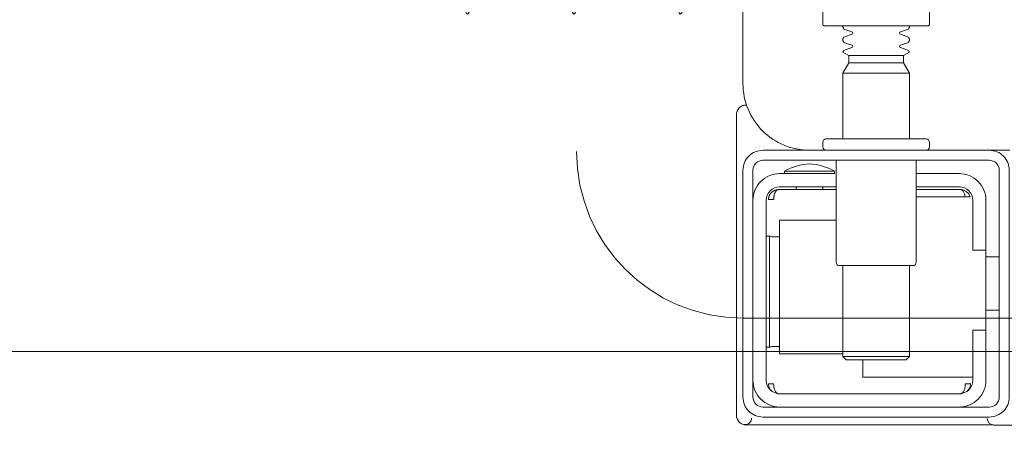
# Model space of a CAD drawing. Header units: millimetres. Extents: x 23192 to 177760, y -399809 to -79279.
# Tile 696 of 868: x 74483.56 to 74498.35, y -195445.12 to -195438.61. Entities that reach past the tile are written whole.
import ezdxf

# ---------------------------------------------------------------- set-up
doc = ezdxf.new("R2010")
doc.units = ezdxf.units.MM
doc.linetypes.add('CARKOVANA', pattern=[7.5, 5, -2.5])
doc.linetypes.add('HIDDEN2', pattern=[4.7625, 3.175, -1.5875])
doc.layers.get('0').update_dxf_attribs({"lineweight": 0})
doc.layers.add('!! 1_Wyburzenia', color=252, linetype='CARKOVANA', lineweight=13, true_color=0x696969)
doc.layers.add('!! 2 ZABUDOWA GK-MDF', color=54, linetype='Continuous', lineweight=13)
doc.layers.add('!! wymiary osi', color=250, linetype='Continuous', lineweight=9)
doc.layers.add('!!_@ wypos sanit nd', color=7, linetype='Continuous', lineweight=0, plot=False)
doc.styles.add('TXT', font='simplex.shx')
doc.dimstyles.new('DIM50', dxfattribs={"dimscale": 5, "dimtxt": 2.5, "dimasz": 1.5, "dimexe": 0, "dimexo": 0, "dimgap": 0.5, "dimtad": 1, "dimdec": 4, "dimrnd": 0.5, "dimdsep": 46, "dimtxsty": 'TXT', "dimblk1": 'TICK1', "dimblk2": 'TICK1', "dimsah": 1, "dimcen": 0, "dimse1": 1, "dimse2": 1, "dimclrd": 1, "dimclre": 7, "dimclrt": 9, "dimadec": 0, "dimazin": 0, "dimtfac": 1, "dimtdec": 4, "dimtmove": 2, "dimatfit": 3, "dimldrblk": 'TICK1', "dimfxl": 1, "dimtolj": 1, "dimarcsym": 0})

# ---------------------------------------------------------------- blocks, each defined once
blk = doc.blocks.new('A$Cff2eaf8b')
for points in [[(-0.15993, -0.0325), (-0.17249, -0.0325, 0.405519), (-0.172, -0.032), (-0.172, -0.0313, 0.414214), (-0.1725, -0.0308), (-0.1875, -0.0308, 0.414214), (-0.188, -0.0313), (-0.188, -0.032, 0.405519), (-0.18751, -0.0325), (-0.19, -0.0325, -0.414214), (-0.2, -0.0225), (-0.2, 0.0575, -0.266001), (-0.19506, 0.06612)], [(-0.188, 0.06265), (-0.188, -0.01362, 0.414214), (-0.1878, -0.01382), (-0.17545, -0.01382), (-0.1722, -0.01382, 0.414214), (-0.172, -0.01362), (-0.172, -0.00982)], [(-0.185, -0.01382), (-0.185, -0.01406, -0.050055), (-0.18485, -0.01432), (-0.18364, -0.01473, -0.719897), (-0.18364, -0.01511), (-0.18485, -0.01552, -0.050055), (-0.185, -0.01578), (-0.185, -0.01606, -0.050055), (-0.18485, -0.01632), (-0.18364, -0.01673, -0.719897), (-0.18364, -0.01711), (-0.18485, -0.01752, -0.050055), (-0.185, -0.01778), (-0.1841, -0.0183), (-0.1841, -0.01936), (-0.185, -0.02092), (-0.185, -0.0308)], [(-0.175, -0.01382), (-0.175, -0.01406, 0.050055), (-0.17515, -0.01432), (-0.17636, -0.01473, 0.719897), (-0.17636, -0.01511), (-0.17515, -0.01552, 0.050055), (-0.175, -0.01578), (-0.175, -0.01606, 0.050055), (-0.17515, -0.01632), (-0.17636, -0.01673, 0.719897), (-0.17636, -0.01711), (-0.17515, -0.01752, 0.050055), (-0.175, -0.01778), (-0.1759, -0.0183), (-0.1759, -0.01936), (-0.175, -0.02092), (-0.175, -0.0308)], [(-0.20011, -0.02584, 0.091301), (-0.20056, -0.02614, 0.198909), (-0.20099, -0.02721)], [(-0.19945, -0.02578, 0.170835), (-0.20011, -0.02584)], [(-0.186, -0.034), (-0.186, -0.0493, 0.414214), (-0.1855, -0.0498), (-0.1745, -0.0498, 0.414214), (-0.174, -0.0493), (-0.174, -0.034)], [(-0.18625, -0.03562, 0.119096), (-0.19, -0.03454, 0.119096), (-0.19375, -0.03562)], [(-0.1985, -0.04, -0.414214), (-0.1945, -0.036), (-0.18625, -0.036), (-0.18625, -0.03562), (-0.19375, -0.03562), (-0.19375, -0.036)], [(-0.174, -0.036), (-0.1675, -0.036, -0.414214), (-0.1635, -0.04), (-0.16353, -0.0395)], [(-0.186, -0.038), (-0.1945, -0.038, 0.414214), (-0.1965, -0.04), (-0.1965, -0.067, 0.414214), (-0.1945, -0.069), (-0.1675, -0.069, 0.414214), (-0.1655, -0.067), (-0.1655, -0.0595), (-0.1635, -0.0595), (-0.1635, -0.04)], [(-0.1635, -0.0475), (-0.1655, -0.0475), (-0.1655, -0.04, 0.414214), (-0.1675, -0.038), (-0.174, -0.038)], [(-0.1945, -0.06193), (-0.19515, -0.06194), (-0.19542, -0.06194), (-0.1956, -0.06194), (-0.19567, -0.06194, 0.116465), (-0.19589, -0.062), (-0.19601, -0.06205), (-0.19601, -0.04535), (-0.19589, -0.0454, 0.116465), (-0.19567, -0.04546), (-0.19542, -0.04546), (-0.19515, -0.04546), (-0.1945, -0.04547)], [(-0.1675, -0.071, 0.414214), (-0.1635, -0.067), (-0.1635, -0.0595)], [(-0.1985, -0.067, 0.414214), (-0.1945, -0.071)], [(-0.20099, -0.0722, 0.198909), (-0.20056, -0.07326, 0.091301), (-0.20011, -0.07356)], [(-0.16237, -0.07369), (-0.1625, -0.07369), (-0.16269, -0.07369), (-0.16294, -0.07369), (-0.16323, -0.07369), (-0.16357, -0.07369), (-0.16393, -0.07369), (-0.16428, -0.07369), (-0.19771, -0.07369), (-0.19841, -0.07369), (-0.19903, -0.07369), (-0.19948, -0.07369), (-0.19961, -0.07369), (-0.19973, -0.07367), (-0.19984, -0.07365), (-0.20003, -0.07359, 0.517033), (-0.1987, -0.07266)], [(-0.1633, -0.0727, 0.412536), (-0.1623, -0.0737), (-0.11251, -0.0737), (-0.11222, -0.07367), (-0.11194, -0.07358), (-0.11168, -0.07345), (-0.11145, -0.07326), (-0.11126, -0.07304), (-0.11112, -0.07278), (-0.11104, -0.0725)]]:
    blk.add_lwpolyline(points, format="xyb")
for points in [[(-0.1841, -0.0183), (-0.1759, -0.0183)], [(-0.1759, -0.01936), (-0.1841, -0.01936)], [(-0.175, -0.02092), (-0.185, -0.02092)], [(-0.20001, -0.0258), (-0.19988, -0.02576), (-0.19976, -0.02573), (-0.19963, -0.02571), (-0.19948, -0.02571)], [(-0.20099, -0.02721), (-0.20099, -0.0722)], [(-0.19478, -0.0384), (-0.186, -0.0384)], [(-0.192, -0.038), (-0.192, -0.0384)], [(-0.188, -0.038), (-0.188, -0.0384)], [(-0.16664, -0.0395), (-0.16666, -0.03934), (-0.16669, -0.03923), (-0.16672, -0.03912), (-0.16675, -0.03902), (-0.16679, -0.03892), (-0.16684, -0.03881), (-0.16689, -0.03872), (-0.16695, -0.03863), (-0.16702, -0.03855), (-0.1671, -0.03848), (-0.16718, -0.03843), (-0.16729, -0.0384), (-0.16718, -0.03841), (-0.16708, -0.03842), (-0.16696, -0.03845), (-0.16686, -0.03848), (-0.16677, -0.03851), (-0.16666, -0.03856), (-0.16657, -0.03861), (-0.16646, -0.03868), (-0.16636, -0.03876), (-0.16627, -0.03884), (-0.16618, -0.03894), (-0.1661, -0.03904), (-0.16603, -0.03915), (-0.16598, -0.03926), (-0.16593, -0.03938), (-0.16589, -0.0395), (-0.174, -0.0395)], [(-0.174, -0.0384), (-0.16722, -0.0384)], [(-0.185, -0.063), (-0.1945, -0.063), (-0.1945, -0.043), (-0.186, -0.043)], [(-0.19591, -0.04539), (-0.19602, -0.04539), (-0.19616, -0.04539), (-0.19632, -0.04539), (-0.1965, -0.04539)], [(-0.1615, -0.0485), (-0.1635, -0.0485)], [(-0.185, -0.0498), (-0.185, -0.06342), (-0.1845, -0.06392), (-0.1755, -0.06392), (-0.175, -0.06342), (-0.175, -0.0498)], [(-0.1615, -0.0565), (-0.1635, -0.0565)], [(-0.1965, -0.06201), (-0.19632, -0.06201), (-0.19616, -0.06201), (-0.19602, -0.06201), (-0.19591, -0.06201)], [(-0.175, -0.06342), (-0.185, -0.06342)], [(-0.182, -0.06392), (-0.182, -0.0665), (-0.1655, -0.0665)], [(-0.16636, -0.06865), (-0.16625, -0.06854), (-0.16619, -0.06847), (-0.16612, -0.06839), (-0.16606, -0.0683), (-0.16601, -0.0682), (-0.16596, -0.06811), (-0.16592, -0.06801), (-0.16589, -0.0679), (-0.16586, -0.0678), (-0.16584, -0.06769), (-0.16583, -0.06759), (-0.16583, -0.06749), (-0.16593, -0.0675), (-0.16607, -0.0675), (-0.1663, -0.0675), (-0.16641, -0.0675), (-0.16651, -0.0675), (-0.16661, -0.0675), (-0.16661, -0.0676), (-0.16662, -0.0677), (-0.16663, -0.0678), (-0.16664, -0.0679), (-0.16665, -0.068), (-0.16667, -0.06811), (-0.1667, -0.06821), (-0.16673, -0.06831), (-0.16676, -0.06841), (-0.1668, -0.06852), (-0.16685, -0.06862), (-0.1669, -0.06871), (-0.16697, -0.0688), (-0.16704, -0.06887), (-0.16712, -0.06893), (-0.16725, -0.069), (-0.19475, -0.069), (-0.19493, -0.0689), (-0.19501, -0.06882), (-0.19508, -0.06874), (-0.19513, -0.06865), (-0.19518, -0.06855), (-0.19522, -0.06846), (-0.19526, -0.06835), (-0.19529, -0.06825), (-0.19532, -0.06813), (-0.19534, -0.06803), (-0.19536, -0.06793), (-0.19537, -0.06783), (-0.19538, -0.06772), (-0.19539, -0.0676), (-0.19539, -0.0675), (-0.19617, -0.06751), (-0.19616, -0.06762), (-0.19615, -0.06772), (-0.19613, -0.06783), (-0.19611, -0.06793), (-0.19607, -0.06803), (-0.19603, -0.06813), (-0.19598, -0.06823), (-0.19593, -0.06832), (-0.19586, -0.06841), (-0.19579, -0.06849), (-0.19572, -0.06857), (-0.19563, -0.06865)]]:
    blk.add_lwpolyline(points)
for points in [[(-0.2, -0.0695), (-0.2, -0.0355, -0.414214), (-0.197, -0.0325), (-0.163, -0.0325, -0.414214), (-0.16, -0.0355), (-0.16, -0.0695, -0.414214), (-0.163, -0.0725), (-0.197, -0.0725, -0.414214)], [(-0.1615, -0.0355), (-0.1615, -0.0695, -0.414214), (-0.163, -0.071), (-0.197, -0.071, -0.414214), (-0.1985, -0.0695), (-0.1985, -0.0355, -0.414214), (-0.197, -0.034), (-0.163, -0.034, -0.414214)]]:
    blk.add_lwpolyline(points, format="xyb", close=True)
blk.add_lwpolyline([(-0.19467, -0.0384), (-0.19467, -0.0384), (-0.19467, -0.0384), (-0.19466, -0.0384), (-0.19466, -0.0384), (-0.19466, -0.0384), (-0.19466, -0.0384), (-0.19466, -0.0384), (-0.19466, -0.0384), (-0.19466, -0.0384), (-0.19466, -0.0384), (-0.19466, -0.0384), (-0.19466, -0.0384), (-0.19466, -0.0384), (-0.19466, -0.0384), (-0.19467, -0.0384), (-0.19467, -0.0384), (-0.19467, -0.0384), (-0.19467, -0.0384), (-0.19467, -0.0384), (-0.19468, -0.0384), (-0.19468, -0.0384), (-0.19468, -0.0384), (-0.19469, -0.0384), (-0.1947, -0.0384), (-0.19471, -0.0384), (-0.19471, -0.0384), (-0.19471, -0.0384), (-0.19471, -0.0384), (-0.19472, -0.0384), (-0.19472, -0.0384), (-0.19472, -0.0384), (-0.19472, -0.03841), (-0.19473, -0.03841), (-0.19473, -0.03841), (-0.19473, -0.03841), (-0.19473, -0.03841), (-0.19473, -0.03841), (-0.19474, -0.03841), (-0.19474, -0.03841), (-0.19474, -0.03841), (-0.19474, -0.03841), (-0.19474, -0.03841), (-0.19474, -0.03841), (-0.19475, -0.03841), (-0.19475, -0.03841), (-0.19475, -0.03841), (-0.19475, -0.03841), (-0.19476, -0.03841), (-0.19476, -0.03841), (-0.19476, -0.03841), (-0.19476, -0.03841), (-0.19477, -0.03842), (-0.19477, -0.03842), (-0.19477, -0.03842), (-0.19478, -0.03842), (-0.19479, -0.03842), (-0.19479, -0.03842), (-0.1948, -0.03843), (-0.19481, -0.03843), (-0.19481, -0.03843), (-0.19482, -0.03844), (-0.19483, -0.03844), (-0.19484, -0.03844), (-0.19484, -0.03845), (-0.19485, -0.03845), (-0.19486, -0.03845), (-0.19486, -0.03846), (-0.19487, -0.03846), (-0.19488, -0.03847), (-0.19489, -0.03847), (-0.19489, -0.03848), (-0.1949, -0.03848), (-0.19491, -0.03849), (-0.19491, -0.03849), (-0.19492, -0.0385), (-0.19493, -0.0385), (-0.19493, -0.03851), (-0.19494, -0.03851), (-0.19495, -0.03852), (-0.19495, -0.03852), (-0.19496, -0.03853), (-0.19497, -0.03854), (-0.19497, -0.03854), (-0.19498, -0.03855), (-0.19499, -0.03856), (-0.19499, -0.03856), (-0.195, -0.03857), (-0.19501, -0.03858), (-0.19501, -0.03859), (-0.19502, -0.03859), (-0.19503, -0.0386), (-0.19503, -0.03861), (-0.19504, -0.03862), (-0.19505, -0.03862), (-0.19505, -0.03863), (-0.19506, -0.03864), (-0.19507, -0.03865), (-0.19507, -0.03866), (-0.19508, -0.03867), (-0.19508, -0.03868), (-0.19509, -0.03869), (-0.1951, -0.03869), (-0.1951, -0.0387), (-0.19511, -0.03871), (-0.19511, -0.03872), (-0.19512, -0.03873), (-0.19512, -0.03874), (-0.19513, -0.03875), (-0.19514, -0.03876), (-0.19514, -0.03877), (-0.19515, -0.03878), (-0.19515, -0.03879), (-0.19516, -0.0388), (-0.19516, -0.03881), (-0.19517, -0.03882), (-0.19517, -0.03884), (-0.19518, -0.03885), (-0.19518, -0.03886), (-0.19519, -0.03887), (-0.1952, -0.03888), (-0.1952, -0.03889), (-0.19521, -0.0389), (-0.19521, -0.03891), (-0.19521, -0.03893), (-0.19522, -0.03894), (-0.19522, -0.03895), (-0.19523, -0.03896), (-0.19523, -0.03897), (-0.19524, -0.03899), (-0.19524, -0.039), (-0.19525, -0.03901), (-0.19525, -0.03902), (-0.19526, -0.03905), (-0.19527, -0.03907), (-0.19528, -0.0391), (-0.19528, -0.03912), (-0.19529, -0.03915), (-0.1953, -0.03918), (-0.19531, -0.0392), (-0.19531, -0.03923), (-0.19532, -0.03926), (-0.19532, -0.03928), (-0.19533, -0.03931), (-0.19533, -0.03933), (-0.19534, -0.03936), (-0.19534, -0.03939), (-0.19535, -0.03941), (-0.19535, -0.03944), (-0.19536, -0.03947), (-0.19536, -0.03949), (-0.19536, -0.03952), (-0.19537, -0.03955), (-0.19537, -0.03957), (-0.19537, -0.0396), (-0.19537, -0.03961), (-0.19537, -0.03962), (-0.19538, -0.03963), (-0.19538, -0.03963), (-0.19538, -0.03964), (-0.19538, -0.03965), (-0.19538, -0.03965), (-0.19538, -0.03966), (-0.19538, -0.03966), (-0.19538, -0.03967), (-0.19538, -0.03967), (-0.19538, -0.03968), (-0.19538, -0.03969), (-0.19538, -0.03969), (-0.19538, -0.0397), (-0.19538, -0.0397), (-0.19538, -0.0397), (-0.19538, -0.03971), (-0.19538, -0.03971), (-0.19538, -0.03972), (-0.19538, -0.03972), (-0.19538, -0.03972), (-0.19538, -0.03973), (-0.19538, -0.03973), (-0.19538, -0.03973), (-0.19538, -0.03974), (-0.19538, -0.03974), (-0.19538, -0.03974), (-0.19538, -0.03974), (-0.19538, -0.03975), (-0.19538, -0.03975), (-0.19538, -0.03975), (-0.19538, -0.03976), (-0.19538, -0.03976), (-0.19538, -0.03977), (-0.19538, -0.03977), (-0.19539, -0.03978), (-0.19539, -0.03978), (-0.19539, -0.03979), (-0.19539, -0.03979), (-0.19539, -0.03979), (-0.19539, -0.0398), (-0.19539, -0.0398), (-0.19539, -0.03981), (-0.19539, -0.03981), (-0.19539, -0.03982), (-0.19538, -0.03982), (-0.19538, -0.03983), (-0.19538, -0.03983), (-0.19538, -0.03984), (-0.19538, -0.03984), (-0.19538, -0.03984), (-0.19538, -0.03985), (-0.19538, -0.03986), (-0.19538, -0.03986), (-0.19538, -0.03987), (-0.19538, -0.03987), (-0.19538, -0.03987), (-0.19538, -0.03988), (-0.19538, -0.03988), (-0.19538, -0.03989), (-0.19538, -0.03989), (-0.19538, -0.03989), (-0.19538, -0.03989), (-0.19538, -0.0399), (-0.19538, -0.0399), (-0.19539, -0.0399), (-0.19539, -0.0399), (-0.19539, -0.0399), (-0.19539, -0.0399), (-0.19539, -0.0399), (-0.19539, -0.03991), (-0.1954, -0.03991), (-0.1954, -0.03991), (-0.1954, -0.03991), (-0.1954, -0.03991), (-0.1954, -0.03991), (-0.19541, -0.03991), (-0.19541, -0.03991), (-0.19542, -0.03991), (-0.19542, -0.03991), (-0.19543, -0.0399), (-0.19544, -0.0399), (-0.19545, -0.0399), (-0.19545, -0.0399), (-0.19546, -0.0399), (-0.19546, -0.0399), (-0.19547, -0.0399), (-0.19547, -0.0399), (-0.19548, -0.0399), (-0.19549, -0.0399), (-0.1955, -0.0399), (-0.1955, -0.0399), (-0.19551, -0.0399), (-0.19552, -0.0399), (-0.19553, -0.0399), (-0.19554, -0.0399), (-0.19555, -0.0399), (-0.19556, -0.0399), (-0.19557, -0.0399), (-0.19558, -0.0399), (-0.19559, -0.0399), (-0.19561, -0.0399), (-0.19564, -0.0399), (-0.19566, -0.0399), (-0.19568, -0.0399), (-0.1957, -0.0399), (-0.19574, -0.0399), (-0.19576, -0.0399), (-0.19578, -0.0399), (-0.19595, -0.0399), (-0.19596, -0.0399), (-0.19598, -0.0399), (-0.19599, -0.0399), (-0.19601, -0.0399), (-0.19602, -0.0399), (-0.19603, -0.0399), (-0.19604, -0.0399), (-0.19605, -0.0399), (-0.19606, -0.0399), (-0.19607, -0.0399), (-0.19608, -0.0399), (-0.19609, -0.0399), (-0.1961, -0.0399), (-0.19611, -0.0399), (-0.19612, -0.0399), (-0.19613, -0.03989), (-0.19614, -0.03989), (-0.19614, -0.03989), (-0.19615, -0.03989), (-0.19615, -0.03989), (-0.19615, -0.03989), (-0.19615, -0.03989), (-0.19616, -0.03989), (-0.19616, -0.03989), (-0.19616, -0.03989), (-0.19616, -0.0399), (-0.19616, -0.0399), (-0.19616, -0.0399), (-0.19616, -0.0399), (-0.19616, -0.0399), (-0.19617, -0.0399), (-0.19617, -0.03991), (-0.19617, -0.03991), (-0.19617, -0.03991), (-0.19617, -0.03991), (-0.19617, -0.03991), (-0.19617, -0.03991), (-0.19617, -0.03991), (-0.19617, -0.03991), (-0.19617, -0.03991), (-0.19617, -0.03991), (-0.19617, -0.0399), (-0.19617, -0.0399), (-0.19617, -0.0399), (-0.19617, -0.03989), (-0.19617, -0.03989), (-0.19617, -0.03989), (-0.19617, -0.03988), (-0.19617, -0.03987), (-0.19617, -0.03986), (-0.19617, -0.03985), (-0.19617, -0.03984), (-0.19617, -0.03984), (-0.19617, -0.03984), (-0.19617, -0.03983), (-0.19617, -0.03983), (-0.19617, -0.03982), (-0.19617, -0.03982), (-0.19617, -0.03981), (-0.19616, -0.0398), (-0.19616, -0.03979), (-0.19616, -0.03979), (-0.19616, -0.03978), (-0.19616, -0.03978), (-0.19616, -0.03977), (-0.19616, -0.03977), (-0.19616, -0.03977), (-0.19616, -0.03976), (-0.19616, -0.03976), (-0.19616, -0.03975), (-0.19616, -0.03975), (-0.19616, -0.03974), (-0.19616, -0.03974), (-0.19616, -0.03973), (-0.19616, -0.03973), (-0.19616, -0.03972), (-0.19616, -0.03972), (-0.19616, -0.03972), (-0.19616, -0.03972), (-0.19616, -0.03971), (-0.19616, -0.03971), (-0.19616, -0.0397), (-0.19615, -0.0397), (-0.19615, -0.0397), (-0.19615, -0.03969), (-0.19615, -0.03969), (-0.19615, -0.03968), (-0.19615, -0.03967), (-0.19615, -0.03967), (-0.19615, -0.03966), (-0.19615, -0.03966), (-0.19615, -0.03965), (-0.19615, -0.03964), (-0.19614, -0.03964), (-0.19614, -0.03963), (-0.19614, -0.03962), (-0.19614, -0.03962), (-0.19614, -0.03961), (-0.19614, -0.0396), (-0.19614, -0.03959), (-0.19613, -0.03958), (-0.19613, -0.03958), (-0.19613, -0.03957), (-0.19613, -0.03955), (-0.19612, -0.03954), (-0.19612, -0.03952), (-0.19611, -0.0395), (-0.19611, -0.03949), (-0.1961, -0.03947), (-0.1961, -0.03945), (-0.19609, -0.03944), (-0.19609, -0.03942), (-0.19608, -0.03941), (-0.19608, -0.03939), (-0.19607, -0.03937), (-0.19607, -0.03936), (-0.19606, -0.03934), (-0.19605, -0.03933), (-0.19605, -0.03931), (-0.19604, -0.0393), (-0.19603, -0.03928), (-0.19603, -0.03927), (-0.19602, -0.03925), (-0.19601, -0.03923), (-0.196, -0.03922), (-0.196, -0.0392), (-0.19599, -0.03919), (-0.19598, -0.03918), (-0.19597, -0.03916), (-0.19596, -0.03915), (-0.19596, -0.03913), (-0.19595, -0.03912), (-0.19594, -0.0391), (-0.19593, -0.03909), (-0.19592, -0.03907), (-0.19591, -0.03906), (-0.1959, -0.03905), (-0.19589, -0.03903), (-0.19588, -0.03902), (-0.19587, -0.03901), (-0.19586, -0.03899), (-0.19585, -0.03898), (-0.19584, -0.03897), (-0.19583, -0.03895), (-0.19582, -0.03894), (-0.19581, -0.03893), (-0.1958, -0.03891), (-0.19579, -0.0389), (-0.19577, -0.03889), (-0.19576, -0.03888), (-0.19575, -0.03886), (-0.19574, -0.03885), (-0.19573, -0.03884), (-0.19572, -0.03883), (-0.1957, -0.03882), (-0.19569, -0.0388), (-0.19568, -0.03879), (-0.19567, -0.03878), (-0.19565, -0.03877), (-0.19564, -0.03876), (-0.19563, -0.03875), (-0.19562, -0.03874), (-0.1956, -0.03873), (-0.19559, -0.03872), (-0.19558, -0.03871), (-0.19556, -0.0387), (-0.19555, -0.03869), (-0.19554, -0.03868), (-0.19552, -0.03867), (-0.19551, -0.03866), (-0.19549, -0.03865), (-0.19548, -0.03864), (-0.19547, -0.03863), (-0.19545, -0.03862), (-0.19544, -0.03861), (-0.19542, -0.0386), (-0.19541, -0.0386), (-0.19539, -0.03859), (-0.19538, -0.03858), (-0.19536, -0.03857), (-0.19535, -0.03856), (-0.19533, -0.03856), (-0.19532, -0.03855), (-0.1953, -0.03854), (-0.19529, -0.03853), (-0.19527, -0.03853), (-0.19526, -0.03852), (-0.19524, -0.03851), (-0.19522, -0.03851), (-0.19521, -0.0385), (-0.19519, -0.0385), (-0.19518, -0.03849), (-0.19516, -0.03848), (-0.19515, -0.03848), (-0.19513, -0.03847), (-0.19511, -0.03847), (-0.1951, -0.03846), (-0.19508, -0.03846), (-0.19506, -0.03845), (-0.19505, -0.03845), (-0.19503, -0.03845), (-0.19502, -0.03844), (-0.195, -0.03844), (-0.19498, -0.03843), (-0.19497, -0.03843), (-0.19495, -0.03843), (-0.19493, -0.03842), (-0.19492, -0.03842), (-0.19491, -0.03842), (-0.1949, -0.03842), (-0.19489, -0.03842), (-0.19488, -0.03842), (-0.19487, -0.03841), (-0.19486, -0.03841), (-0.19485, -0.03841), (-0.19484, -0.03841), (-0.19483, -0.03841), (-0.19481, -0.03841), (-0.1948, -0.03841), (-0.19479, -0.03841), (-0.19479, -0.03841), (-0.19478, -0.03841), (-0.19478, -0.0384), (-0.19477, -0.0384), (-0.19477, -0.0384), (-0.19476, -0.0384), (-0.19475, -0.0384), (-0.19474, -0.0384), (-0.19474, -0.0384), (-0.19473, -0.0384), (-0.19473, -0.0384), (-0.19471, -0.0384), (-0.19471, -0.0384), (-0.1947, -0.0384), (-0.1947, -0.0384), (-0.19469, -0.0384), (-0.19469, -0.0384), (-0.19469, -0.0384), (-0.19469, -0.0384), (-0.19468, -0.0384), (-0.19468, -0.0384), (-0.19468, -0.0384), (-0.19468, -0.0384), (-0.19467, -0.0384), (-0.19467, -0.0384), (-0.19467, -0.0384)], close=True)
for centre in [(-0.24136, 0.04363), (-0.22538, 0.04363), (-0.20939, 0.04363)]:
    blk.add_ellipse(centre, major_axis=(0, 0.0557), ratio=0.04256, start_param=0.705617, end_param=3.691026)
blk = doc.blocks.new('TICK1')
at = {"color": 0}
for p, q in [((0, -1.4), (0, 1.4)), ((0, 0), (-1, 0))]:
    blk.add_line(p, q, dxfattribs=at)
at = {"color": 2}
blk.add_line((-1, -1), (1, 1), dxfattribs=at)
blk = doc.blocks.new('*D4225')
at = {"layer": '!! wymiary osi', "color": 1, "lineweight": -2, "transparency": 16777216}
for p, q in [((74480.307, -195406.088), (74480.307, -195398.588)), ((74480.307, -195413.588), (74480.307, -195425.588)), ((74480.307, -195433.088), (74480.307, -195440.588))]:
    blk.add_line(p, q, dxfattribs=at)
at = {"layer": 'DEFPOINTS', "color": 0, "transparency": 16777216}
for p in [(74444.423, -195413.588), (74480.307, -195425.588), (74554.423, -195425.588)]:
    blk.add_point(p, dxfattribs=at)
at = {"layer": '!! wymiary osi', "color": 1, "lineweight": -2, "transparency": 16777216, "xscale": 7.5, "yscale": 7.5, "zscale": 7.5}
for p, rotation in [((74480.307, -195413.588), 270), ((74480.307, -195425.588), 90)]:
    blk.add_blockref('TICK1', p, dxfattribs=dict(at, rotation=rotation))
at = {"layer": '!! wymiary osi', "color": 9, "transparency": 16777216, "insert": (74470.307, -195419.588), "char_height": 12.5, "attachment_point": 5, "rotation": 270, "style": 'TXT'}
blk.add_mtext('\\A1;12', dxfattribs=at)
blk = doc.blocks.new('*D4226')
at = {"layer": '!! wymiary osi', "color": 1, "lineweight": -2, "transparency": 16777216}
blk.add_line((74480.307, -195433.088), (74480.307, -195580.088), dxfattribs=at)
at = {"layer": 'DEFPOINTS', "color": 0, "transparency": 16777216}
for p in [(74554.423, -195425.588), (74480.307, -195587.588), (74554.423, -195587.588)]:
    blk.add_point(p, dxfattribs=at)
at = {"layer": '!! wymiary osi', "color": 1, "lineweight": -2, "transparency": 16777216, "xscale": 7.5, "yscale": 7.5, "zscale": 7.5}
for p, rotation in [((74480.307, -195425.588), 90), ((74480.307, -195587.588), 270)]:
    blk.add_blockref('TICK1', p, dxfattribs=dict(at, rotation=rotation))
at = {"layer": '!! wymiary osi', "color": 9, "transparency": 16777216, "insert": (74489.057, -195506.588), "char_height": 12.5, "attachment_point": 5, "rotation": 270, "style": 'TXT'}
blk.add_mtext('\\A1;162', dxfattribs=at)

msp = doc.modelspace()

# ---------------------------------------------------------------- linework, layer by layer
at = {"layer": '!! 1_Wyburzenia', "linetype": 'HIDDEN2', "ltscale": 3}
for p, q in [((74491.92327, -195428.0883), (74491.92327, -195440.5883)), ((74494.42327, -195443.0883), (74534.42327, -195443.0883))]:
    msp.add_line(p, q, dxfattribs=at)
msp.add_arc((74494.42327, -195440.5883), 2.5, 180, 270, dxfattribs=at)
at = {"layer": '!! 2 ZABUDOWA GK-MDF'}
msp.add_lwpolyline([(74470.42327, -195443.5883), (74554.42327, -195443.5883)], dxfattribs=at)

# ---------------------------------------------------------------- block references
at = {"layer": '!!_@ wypos sanit nd', "xscale": 100, "yscale": 100, "zscale": 100}
msp.add_blockref('A$Cff2eaf8b', (74514.42327, -195437.32131), dxfattribs=at)

# ---------------------------------------------------------------- dimensions: what is measured, and where the dimension line sits
at = {"layer": '!! wymiary osi'}
for base, p1, p2, picture, middle in [((74480.30706, -195425.5883), (74444.42327, -195413.5883), (74554.42327, -195425.5883), '*D4225', (74470.30706, -195419.5883)), ((74480.30706, -195587.5883), (74554.42327, -195425.5883), (74554.42327, -195587.5883), '*D4226', (74489.05706, -195506.5883))]:
    dim = msp.add_linear_dim(base=base, p1=p1, p2=p2, angle=270, dimstyle='DIM50', dxfattribs=at)
    dim.commit()
    dim.dimension.update_dxf_attribs({"geometry": picture, "text_midpoint": middle})

doc.saveas('drawing.dxf')
